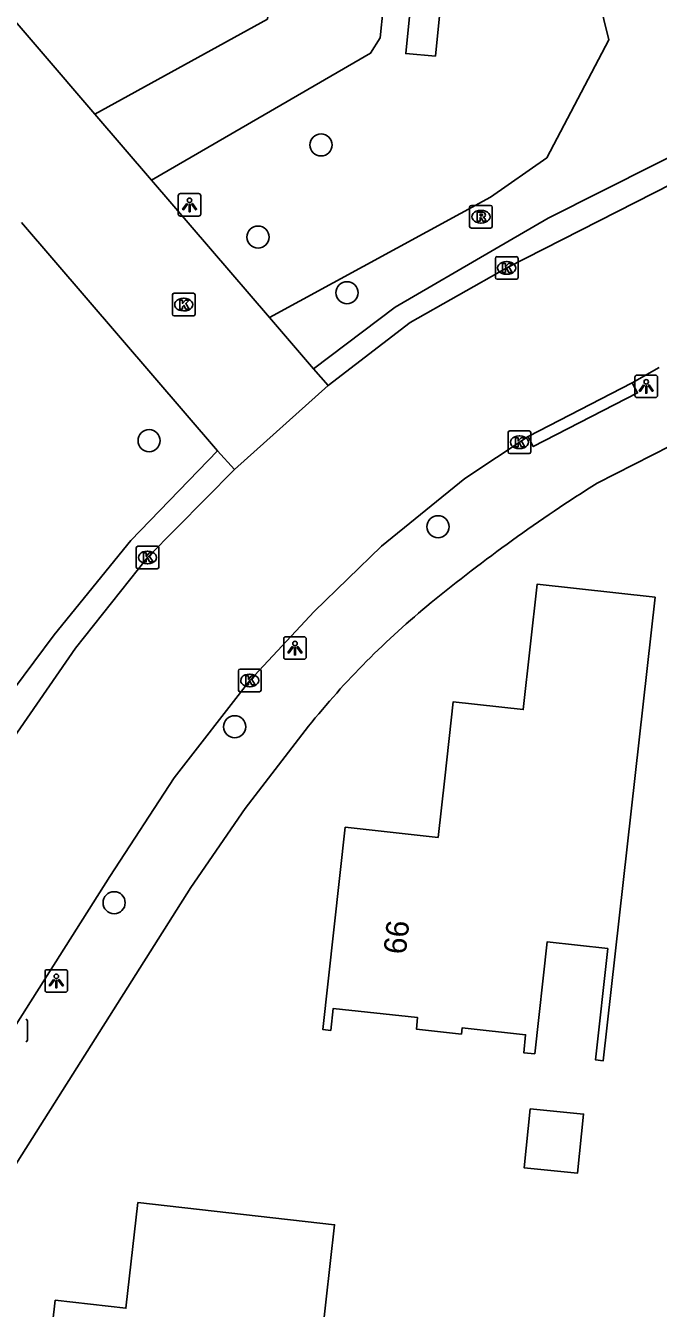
# Model space of a CAD drawing. Extents: x 162398 to 163643, y 386453 to 387397.
# Drawn here: x 162967.4 to 162995.4, y 387046.4 to 387103.2 of the extents above; entities that cross this region are included whole.
import ezdxf

# ---------------------------------------------------------------- set-up
doc = ezdxf.new("R2010")
doc.units = 0
for name, color, linetype in [('IMGEO_Boom', 7, 'Continuous'), ('IMGEO_Groenvoorziening', 7, 'Continuous'), ('IMGEO_Kolk', 7, 'Continuous'), ('IMGEO_Lichtpunt', 7, 'Continuous'), ('IMGEO_Pand', 7, 'Continuous'), ('IMGEO_Pand_nummerreeks', 7, 'Continuous'), ('IMGEO_Rijbaan_lokaal_open', 7, 'Continuous'), ('IMGEO_Rioolput', 7, 'Continuous'), ('IMGEO_Voetpad_open', 7, 'Continuous')]:
    doc.layers.add(name, color=color, linetype=linetype)

msp = doc.modelspace()

# ---------------------------------------------------------------- linework, layer by layer
at = {"layer": 'IMGEO_Boom'}
for centre in [(162980.491, 387097.908), (162977.705, 387093.825), (162981.639, 387091.363), (162972.886, 387084.813), (162985.667, 387081.001), (162976.672, 387072.142), (162971.34, 387064.352)]:
    msp.add_circle(centre, 0.489, dxfattribs=at)
at = {"layer": 'IMGEO_Groenvoorziening'}
for points in [[(162992.119, 387107.076), (162993.218, 387102.569), (162990.473, 387097.337), (162987.989, 387095.591), (162978.209, 387090.267)], [(162984.741, 387107.017), (162986.051, 387106.898), (162985.551, 387101.841), (162984.24, 387101.956), (162984.741, 387107.017)]]:
    msp.add_lwpolyline(points, dxfattribs=at)
at = {"layer": 'IMGEO_Kolk'}
for p, q in [((162988.204, 387092.034), (162988.204, 387092.886)), ((162988.279, 387092.96), (162989.131, 387092.96)), ((162988.692, 387092.74), (162988.717, 387092.74)), ((162989.205, 387092.886), (162989.205, 387092.034)), ((162988.715, 387092.18), (162988.69, 387092.18)), ((162989.131, 387091.96), (162988.279, 387091.96)), ((162973.917, 387090.413), (162973.917, 387091.265)), ((162973.992, 387091.339), (162974.844, 387091.339)), ((162974.405, 387091.119), (162974.43, 387091.119)), ((162974.918, 387091.265), (162974.918, 387090.413)), ((162974.428, 387090.559), (162974.403, 387090.559)), ((162974.844, 387090.339), (162973.992, 387090.339)), ((162988.842, 387085.242), (162989.694, 387085.242)), ((162988.767, 387084.316), (162988.767, 387085.168)), ((162989.255, 387085.022), (162989.28, 387085.022)), ((162989.768, 387085.168), (162989.768, 387084.316)), ((162989.694, 387084.242), (162988.842, 387084.242)), ((162989.278, 387084.462), (162989.253, 387084.462)), ((162972.391, 387080.14), (162973.243, 387080.14)), ((162972.316, 387079.214), (162972.316, 387080.066)), ((162972.804, 387079.92), (162972.829, 387079.92)), ((162973.317, 387080.066), (162973.317, 387079.214)), ((162973.243, 387079.14), (162972.391, 387079.14)), ((162972.827, 387079.36), (162972.802, 387079.36)), ((162976.838, 387073.768), (162976.838, 387074.62)), ((162976.913, 387074.694), (162977.765, 387074.694)), ((162977.326, 387074.474), (162977.351, 387074.474)), ((162977.839, 387074.62), (162977.839, 387073.768)), ((162977.349, 387073.914), (162977.324, 387073.914)), ((162977.765, 387073.694), (162976.913, 387073.694)), ((162967.5, 387059.121), (162967.5, 387058.269))]:
    msp.add_line(p, q, dxfattribs=at)
for points in [[(162988.204, 387092.034), (162988.204, 387092.886)], [(162988.279, 387092.96), (162989.131, 387092.96)], [(162988.525, 387092.66), (162988.648, 387092.66), (162988.648, 387092.509), (162988.778, 387092.66), (162988.942, 387092.66), (162988.796, 387092.509), (162988.949, 387092.26), (162988.797, 387092.26), (162988.712, 387092.424), (162988.648, 387092.357), (162988.648, 387092.26), (162988.525, 387092.26), (162988.525, 387092.66)], [(162989.205, 387092.886), (162989.205, 387092.034)], [(162989.131, 387091.96), (162988.279, 387091.96)], [(162973.917, 387090.413), (162973.917, 387091.265)], [(162973.992, 387091.339), (162974.844, 387091.339)], [(162974.238, 387091.039), (162974.361, 387091.039), (162974.361, 387090.888), (162974.491, 387091.039), (162974.655, 387091.039), (162974.509, 387090.888), (162974.662, 387090.639), (162974.51, 387090.639), (162974.425, 387090.803), (162974.361, 387090.736), (162974.361, 387090.639), (162974.238, 387090.639), (162974.238, 387091.039)], [(162974.918, 387091.265), (162974.918, 387090.413)], [(162974.844, 387090.339), (162973.992, 387090.339)], [(162988.842, 387085.242), (162989.694, 387085.242)], [(162988.767, 387084.316), (162988.767, 387085.168)], [(162989.088, 387084.942), (162989.211, 387084.942), (162989.211, 387084.791), (162989.341, 387084.942), (162989.505, 387084.942), (162989.359, 387084.791), (162989.512, 387084.542), (162989.36, 387084.542), (162989.275, 387084.706), (162989.211, 387084.639), (162989.211, 387084.542), (162989.088, 387084.542), (162989.088, 387084.942)], [(162989.768, 387085.168), (162989.768, 387084.316)], [(162989.694, 387084.242), (162988.842, 387084.242)], [(162972.391, 387080.14), (162973.243, 387080.14)], [(162972.316, 387079.214), (162972.316, 387080.066)], [(162972.637, 387079.84), (162972.76, 387079.84), (162972.76, 387079.689), (162972.89, 387079.84), (162973.054, 387079.84), (162972.908, 387079.689), (162973.061, 387079.44), (162972.909, 387079.44), (162972.824, 387079.604), (162972.76, 387079.537), (162972.76, 387079.44), (162972.637, 387079.44), (162972.637, 387079.84)], [(162973.317, 387080.066), (162973.317, 387079.214)], [(162973.243, 387079.14), (162972.391, 387079.14)], [(162976.838, 387073.768), (162976.838, 387074.62)], [(162976.913, 387074.694), (162977.765, 387074.694)], [(162977.839, 387074.62), (162977.839, 387073.768)], [(162977.159, 387074.394), (162977.282, 387074.394), (162977.282, 387074.243), (162977.412, 387074.394), (162977.576, 387074.394), (162977.43, 387074.243), (162977.583, 387073.994), (162977.431, 387073.994), (162977.346, 387074.158), (162977.282, 387074.091), (162977.282, 387073.994), (162977.159, 387073.994), (162977.159, 387074.394)], [(162977.765, 387073.694), (162976.913, 387073.694)], [(162967.5, 387059.121), (162967.5, 387058.269)]]:
    msp.add_lwpolyline(points, dxfattribs=at)
for centre, start, end in [((162988.281, 387092.884), 91.552, 178.448), ((162988.281, 387092.884), 91.552, 178.448), ((162989.129, 387092.884), 1.552, 88.448), ((162989.129, 387092.884), 1.552, 88.448), ((162988.281, 387092.036), 181.552, 268.448), ((162988.281, 387092.036), 181.552, 268.448), ((162989.129, 387092.036), 271.552, 358.448), ((162989.129, 387092.036), 271.552, 358.448), ((162973.994, 387091.263), 91.552, 178.448), ((162973.994, 387091.263), 91.552, 178.448), ((162974.842, 387091.263), 1.552, 88.448), ((162974.842, 387091.263), 1.552, 88.448), ((162973.994, 387090.415), 181.552, 268.448), ((162973.994, 387090.415), 181.552, 268.448), ((162974.842, 387090.415), 271.552, 358.448), ((162974.842, 387090.415), 271.552, 358.448), ((162988.844, 387085.166), 91.552, 178.448), ((162988.844, 387085.166), 91.552, 178.448), ((162989.692, 387085.166), 1.552, 88.448), ((162989.692, 387085.166), 1.552, 88.448), ((162988.844, 387084.318), 181.552, 268.448), ((162988.844, 387084.318), 181.552, 268.448), ((162989.692, 387084.318), 271.552, 358.448), ((162989.692, 387084.318), 271.552, 358.448), ((162972.393, 387080.064), 91.552, 178.448), ((162972.393, 387080.064), 91.552, 178.448), ((162973.241, 387080.064), 1.552, 88.448), ((162973.241, 387080.064), 1.552, 88.448), ((162972.393, 387079.216), 181.552, 268.448), ((162972.393, 387079.216), 181.552, 268.448), ((162973.241, 387079.216), 271.552, 358.448), ((162973.241, 387079.216), 271.552, 358.448), ((162976.915, 387074.618), 91.552, 178.448), ((162976.915, 387074.618), 91.552, 178.448), ((162977.763, 387074.618), 1.552, 88.448), ((162977.763, 387074.618), 1.552, 88.448), ((162976.915, 387073.77), 181.552, 268.448), ((162976.915, 387073.77), 181.552, 268.448), ((162977.763, 387073.77), 271.552, 358.448), ((162977.763, 387073.77), 271.552, 358.448), ((162967.424, 387059.119), 1.552, 88.448), ((162967.424, 387059.119), 1.552, 88.448), ((162967.424, 387058.271), 271.552, 358.448), ((162967.424, 387058.271), 271.552, 358.448)]:
    msp.add_arc(centre, 0.0765, start, end, dxfattribs=at)
for centre, major_axis, ratio, start_param, end_param in [((162988.691, 387092.46), (-0.387, 0.002), 0.722429, 4.712389, 7.853982), ((162988.716, 387092.46), (-0.39, 0.002), 0.717154, 1.570796, 4.712389), ((162974.404, 387090.839), (-0.387, 0.002), 0.722429, 4.712389, 7.853982), ((162974.429, 387090.839), (-0.39, 0.002), 0.717154, 1.570796, 4.712389), ((162989.254, 387084.742), (-0.387, 0.002), 0.722429, 4.712389, 7.853982), ((162989.279, 387084.742), (-0.39, 0.002), 0.717154, 1.570796, 4.712389), ((162972.803, 387079.64), (-0.387, 0.002), 0.722429, 4.712389, 7.853982), ((162972.828, 387079.64), (-0.39, 0.002), 0.717154, 1.570796, 4.712389), ((162977.325, 387074.194), (-0.387, 0.002), 0.722429, 4.712389, 7.853982), ((162977.35, 387074.194), (-0.39, 0.002), 0.717154, 1.570796, 4.712389)]:
    msp.add_ellipse(centre, major_axis=major_axis, ratio=ratio, start_param=start_param, end_param=end_param, dxfattribs=at)
at = {"layer": 'IMGEO_Lichtpunt'}
for p, q in [((162974.176, 387095.656), (162974.176, 387094.849)), ((162974.176, 387095.656), (162974.176, 387094.849)), ((162975.078, 387095.751), (162974.27, 387095.751)), ((162975.078, 387095.751), (162974.27, 387095.751)), ((162975.172, 387094.849), (162975.172, 387095.656)), ((162975.172, 387094.849), (162975.172, 387095.656)), ((162974.27, 387094.755), (162975.078, 387094.755)), ((162974.27, 387094.755), (162975.078, 387094.755)), ((162994.378, 387087.621), (162994.378, 387086.814)), ((162994.378, 387087.621), (162994.378, 387086.814)), ((162995.28, 387087.716), (162994.472, 387087.716)), ((162995.28, 387087.716), (162994.472, 387087.716)), ((162995.374, 387086.814), (162995.374, 387087.621)), ((162995.374, 387086.814), (162995.374, 387087.621)), ((162994.472, 387086.72), (162995.28, 387086.72)), ((162994.472, 387086.72), (162995.28, 387086.72)), ((162978.839, 387076.034), (162978.839, 387075.227)), ((162978.839, 387076.034), (162978.839, 387075.227)), ((162979.741, 387076.129), (162978.933, 387076.129)), ((162979.741, 387076.129), (162978.933, 387076.129)), ((162979.835, 387075.227), (162979.835, 387076.034)), ((162979.835, 387075.227), (162979.835, 387076.034)), ((162978.933, 387075.133), (162979.741, 387075.133)), ((162978.933, 387075.133), (162979.741, 387075.133)), ((162969.184, 387061.387), (162968.376, 387061.387)), ((162969.184, 387061.387), (162968.376, 387061.387)), ((162968.282, 387061.292), (162968.282, 387060.485)), ((162968.282, 387061.292), (162968.282, 387060.485)), ((162969.278, 387060.485), (162969.278, 387061.292)), ((162969.278, 387060.485), (162969.278, 387061.292)), ((162968.376, 387060.391), (162969.184, 387060.391)), ((162968.376, 387060.391), (162969.184, 387060.391))]:
    msp.add_line(p, q, dxfattribs=at)
for points in [[(162974.55, 387095.32), (162974.589, 387095.292), (162974.401, 387095.03), (162974.363, 387095.057), (162974.55, 387095.32)], [(162974.652, 387095.272), (162974.699, 387095.272), (162974.699, 387094.95), (162974.652, 387094.95), (162974.652, 387095.272)], [(162974.762, 387095.292), (162974.8, 387095.319), (162974.987, 387095.057), (162974.948, 387095.029), (162974.762, 387095.292)], [(162994.752, 387087.285), (162994.791, 387087.257), (162994.603, 387086.995), (162994.565, 387087.022), (162994.752, 387087.285)], [(162994.854, 387087.237), (162994.901, 387087.237), (162994.901, 387086.915), (162994.854, 387086.915), (162994.854, 387087.237)], [(162994.964, 387087.257), (162995.002, 387087.284), (162995.189, 387087.022), (162995.15, 387086.994), (162994.964, 387087.257)], [(162979.213, 387075.698), (162979.252, 387075.67), (162979.064, 387075.408), (162979.026, 387075.435), (162979.213, 387075.698)], [(162979.315, 387075.65), (162979.362, 387075.65), (162979.362, 387075.328), (162979.315, 387075.328), (162979.315, 387075.65)], [(162979.425, 387075.67), (162979.463, 387075.697), (162979.65, 387075.435), (162979.611, 387075.407), (162979.425, 387075.67)], [(162968.656, 387060.956), (162968.695, 387060.928), (162968.507, 387060.666), (162968.469, 387060.693), (162968.656, 387060.956)], [(162968.758, 387060.908), (162968.805, 387060.908), (162968.805, 387060.586), (162968.758, 387060.586), (162968.758, 387060.908)], [(162968.868, 387060.928), (162968.906, 387060.955), (162969.093, 387060.693), (162969.054, 387060.665), (162968.868, 387060.928)]]:
    msp.add_lwpolyline(points, dxfattribs=at)
for centre in [(162974.675, 387095.454), (162994.877, 387087.419), (162979.338, 387075.832), (162968.781, 387061.09)]:
    msp.add_circle(centre, 0.0994, dxfattribs=at)
for centre, start, end in [((162974.27, 387095.656), 90, 180), ((162974.27, 387095.656), 90, 180), ((162975.078, 387095.656), 0, 90), ((162975.078, 387095.656), 0, 90), ((162974.27, 387094.849), 180, 270), ((162974.27, 387094.849), 180, 270), ((162975.078, 387094.849), 270, 0), ((162975.078, 387094.849), 270, 360), ((162994.472, 387087.621), 90, 180), ((162994.472, 387087.621), 90, 180), ((162995.28, 387087.621), 0, 90), ((162995.28, 387087.621), 0, 90), ((162994.472, 387086.814), 180, 270), ((162994.472, 387086.814), 180, 270), ((162995.28, 387086.814), 270, 0), ((162995.28, 387086.814), 270, 360), ((162978.933, 387076.034), 90, 180), ((162978.933, 387076.034), 90, 180), ((162979.741, 387076.034), 0, 90), ((162979.741, 387076.034), 0, 90), ((162978.933, 387075.227), 180, 270), ((162978.933, 387075.227), 180, 270), ((162979.741, 387075.227), 270, 0), ((162979.741, 387075.227), 270, 360), ((162968.376, 387061.292), 90, 180), ((162968.376, 387061.292), 90, 180), ((162969.184, 387061.292), 0, 90), ((162969.184, 387061.292), 0, 90), ((162968.376, 387060.485), 180, 270), ((162968.376, 387060.485), 180, 270), ((162969.184, 387060.485), 270, 0), ((162969.184, 387060.485), 270, 360)]:
    msp.add_arc(centre, 0.0946, start, end, dxfattribs=at)
at = {"layer": 'IMGEO_Pand'}
for points in [[(162989.943, 387057.657), (162989.455, 387057.711), (162989.542, 387058.502), (162986.732, 387058.811), (162986.701, 387058.534), (162984.707, 387058.754), (162984.763, 387059.263), (162981.028, 387059.674), (162980.92, 387058.694), (162980.576, 387058.732), (162981.562, 387067.695), (162984.744, 387067.344), (162985.671, 387067.242), (162985.961, 387069.874), (162986.332, 387073.245), (162989.434, 387072.904), (162990.045, 387078.451), (162995.264, 387077.877), (162992.972, 387057.353), (162992.634, 387057.39), (162993.177, 387062.318), (162990.488, 387062.614), (162989.943, 387057.657)], [(162989.738, 387055.227), (162989.476, 387052.617), (162991.841, 387052.379), (162992.103, 387054.989), (162989.738, 387055.227)], [(162980.122, 387041.524), (162977.543, 387041.815), (162977.063, 387037.568), (162967.816, 387038.612), (162968.734, 387046.749), (162971.862, 387046.396), (162972.389, 387051.073), (162981.089, 387050.091), (162980.122, 387041.524)]]:
    msp.add_lwpolyline(points, dxfattribs=at)
at = {"layer": 'IMGEO_Rijbaan_lokaal_open'}
for points in [[(162970.489, 387099.276), (162960.881, 387110.488), (162960.675, 387110.894), (162960.68, 387111.35)], [(162980.812, 387087.248), (162984.433, 387090.045), (162988.703, 387092.459), (162996.031, 387096.205), (163008.483, 387102.39)], [(162972.992, 387096.355), (162970.489, 387099.276)], [(162972.992, 387096.355), (162978.209, 387090.267)], [(162975.905, 387084.367), (162967.241, 387094.477)], [(162978.209, 387090.267), (162980.161, 387087.989)], [(162980.161, 387087.989), (162980.812, 387087.248)], [(162995.447, 387088.051), (162994.26, 387087.372)], [(162976.657, 387083.529), (162980.812, 387087.248)], [(162989.649, 387084.994), (162994.26, 387087.372)], [(162989.649, 387084.994), (162986.855, 387083.13), (162983.171, 387080.135), (162980.189, 387077.25), (162977.34, 387074.198), (162973.993, 387069.88), (162971.155, 387065.513), (162963.298, 387053.129)], [(162976.657, 387083.529), (162975.905, 387084.367)], [(162948.849, 387043.507), (162966.768, 387071.483), (162969.628, 387075.626), (162972.815, 387079.637), (162976.657, 387083.529)]]:
    msp.add_lwpolyline(points, dxfattribs=at)
at = {"layer": 'IMGEO_Rioolput'}
for p, q in [((162987.065, 387094.303), (162987.065, 387095.155)), ((162987.14, 387095.229), (162987.992, 387095.229)), ((162987.553, 387095.009), (162987.578, 387095.009)), ((162988.066, 387095.155), (162988.066, 387094.303)), ((162987.576, 387094.449), (162987.551, 387094.449)), ((162987.992, 387094.229), (162987.14, 387094.229))]:
    msp.add_line(p, q, dxfattribs=at)
for points in [[(162987.065, 387094.303), (162987.065, 387095.155)], [(162987.14, 387095.229), (162987.992, 387095.229)], [(162987.654, 387094.927), (162987.402, 387094.929), (162987.402, 387094.529)], [(162988.066, 387095.155), (162988.066, 387094.303)], [(162987.402, 387094.529), (162987.526, 387094.529), (162987.526, 387094.691), (162987.537, 387094.691)], [(162987.58, 387094.848), (162987.526, 387094.848), (162987.526, 387094.767)], [(162987.526, 387094.767), (162987.578, 387094.767)], [(162987.584, 387094.662), (162987.655, 387094.529), (162987.795, 387094.529), (162987.73, 387094.655)], [(162987.992, 387094.229), (162987.14, 387094.229)]]:
    msp.add_lwpolyline(points, dxfattribs=at)
for centre, radius, start, end in [((162987.142, 387095.153), 0.0765, 91.552, 178.448), ((162987.142, 387095.153), 0.0765, 91.552, 178.448), ((162987.653, 387094.817), 0.109, 350.3612, 89.416), ((162987.99, 387095.153), 0.0765, 1.552, 88.448), ((162987.99, 387095.153), 0.0765, 1.552, 88.448), ((162987.536, 387094.638), 0.0533, 26.0293, 88.6989), ((162987.562, 387094.956), 0.19, 274.7715, 282.9687), ((162987.586, 387094.752), 0.0964, 77.0061, 93.1865), ((162987.6, 387094.809), 0.0378, 276.6634, 79.6772), ((162987.651, 387094.817), 0.112, 277.5842, 350.9817), ((162987.635, 387094.602), 0.108, 29.5134, 73.7905), ((162987.142, 387094.305), 0.0765, 181.552, 268.448), ((162987.142, 387094.305), 0.0765, 181.552, 268.448), ((162987.99, 387094.305), 0.0765, 271.552, 358.448), ((162987.99, 387094.305), 0.0765, 271.552, 358.448)]:
    msp.add_arc(centre, radius, start, end, dxfattribs=at)
for centre, major_axis, ratio, start_param, end_param in [((162987.552, 387094.729), (-0.387, 0.002), 0.722429, 4.712389, 7.853982), ((162987.577, 387094.729), (-0.39, 0.002), 0.717154, 1.570796, 4.712389)]:
    msp.add_ellipse(centre, major_axis=major_axis, ratio=ratio, start_param=start_param, end_param=end_param, dxfattribs=at)
at = {"layer": 'IMGEO_Voetpad_open'}
for points in [[(162970.489, 387099.276), (162978.124, 387103.478), (162978.236, 387104.495)], [(162983.236, 387103.945), (162983.102, 387102.656), (162982.685, 387101.969), (162972.992, 387096.355)], [(163007.98, 387103.45), (163000, 387099.433), (162990.531, 387094.665), (162988.184, 387093.295), (162983.775, 387090.721), (162980.161, 387087.989)], [(163013.03, 387093.23), (163012.908, 387093.196), (163012.788, 387093.157), (163000, 387086.649), (162992.707, 387082.937)], [(162994.26, 387087.372), (162994.49, 387086.929), (162989.879, 387084.551), (162989.649, 387084.994)], [(162975.905, 387084.367), (162972.077, 387080.389), (162968.68, 387076.216), (162965.976, 387072.585)], [(162979.934, 387072.163), (162977.128, 387068.53), (162974.731, 387065.026), (162960.405, 387042.352)]]:
    msp.add_lwpolyline(points, dxfattribs=at)
for centre, radius, start, end in [((163032.149, 387020.521), 73.834, 122.29018, 129.32072), ((163008.917, 387048.858), 37.191, 129.2953, 141.1985)]:
    msp.add_arc(centre, radius, start, end, dxfattribs=at)

# ---------------------------------------------------------------- texts
at = {"layer": 'IMGEO_Pand_nummerreeks'}
msp.add_text('66', height=1, rotation=83.7223, dxfattribs=at).set_placement((162984.24, 387062.033))

doc.saveas('drawing.dxf')
